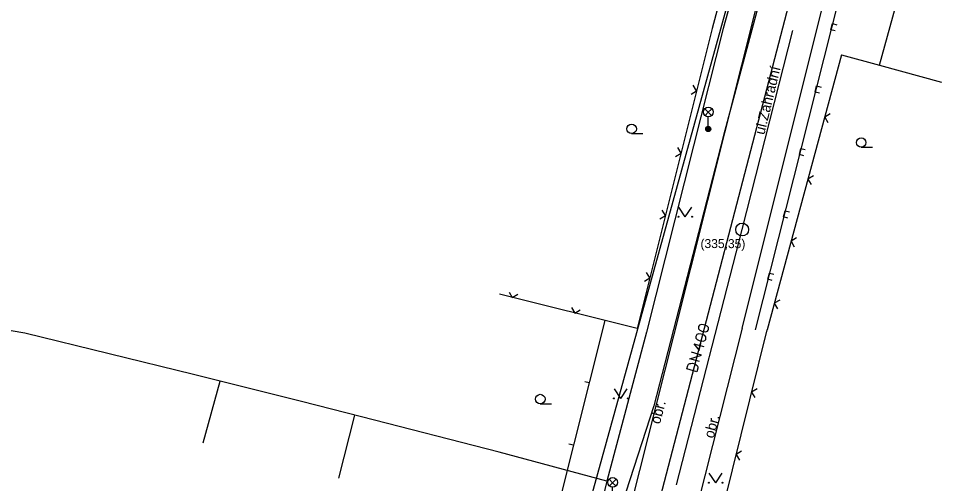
# Model space of a CAD drawing. Extents: x -614582 to -612559, y -1157748 to -1156203.
# Drawn here: x -613316.4 to -613244.7, y -1157067.4 to -1157031.3 of the extents above; entities that cross this region are included whole.
import ezdxf

# ---------------------------------------------------------------- set-up
doc = ezdxf.new("R2010")
doc.units = 0
for name, color, linetype in [('Vrstva 1', 7, 'Continuous'), ('Vrstva 10', 7, 'Continuous'), ('Vrstva 11', 7, 'Continuous'), ('Vrstva 13', 7, 'Continuous'), ('Vrstva 17', 7, 'Continuous'), ('Vrstva 20', 7, 'Continuous'), ('Vrstva 34', 7, 'Continuous'), ('Vrstva 4', 7, 'Continuous'), ('Vrstva 47', 7, 'Continuous'), ('Vrstva 48', 7, 'Continuous'), ('Vrstva 49', 7, 'Continuous'), ('Vrstva 5', 7, 'Continuous'), ('Vrstva 7', 7, 'Continuous')]:
    doc.layers.add(name, color=color, linetype=linetype)

# ---------------------------------------------------------------- blocks, each defined once
blk = doc.blocks.new('SC3400')
at = {"layer": 'Vrstva 10'}
blk.add_circle((0, 0), 5, dxfattribs=at)
blk = doc.blocks.new('SC3408')
at = {"layer": 'Vrstva 11'}
for points in [[(0, 5.5), (-2.5, 8)], [(0, 5.5), (2.5, 8)], [(0, 5.5), (-2.5, 3)], [(0, 5.5), (2.5, 3)], [(0, -5.5), (0, 2)]]:
    blk.add_lwpolyline(points, dxfattribs=at)
for centre, radius in [((0, 5.75), 3.75), ((0, -7.5), 2), ((0, -7.5), 1.6), ((0, -7.5), 1.2), ((0, -7.5), 0.8), ((0, -7.5), 0.4)]:
    blk.add_circle(centre, radius, dxfattribs=at)
blk = doc.blocks.new('PLOTD0')
at = {"layer": 'Vrstva 1'}
blk.add_lwpolyline([(3.5, -3.5), (0, 0), (-3.5, -3.5)], dxfattribs=at)
blk = doc.blocks.new('PLOTD2')
at = {"layer": 'Vrstva 1'}
blk.add_line((0, 0), (0, -3.5), dxfattribs=at)
blk = doc.blocks.new('PLOTZI')
at = {"layer": 'Vrstva 1'}
blk.add_lwpolyline([(2.5, 3.5), (2.5, 0), (-2.5, 0), (-2.5, 3.5)], dxfattribs=at)
blk = doc.blocks.new('PLOTDR')
at = {"layer": 'Vrstva 1'}
blk.add_lwpolyline([(-3.5, 3.5), (0, 0), (3.5, 3.5)], dxfattribs=at)
blk = doc.blocks.new('SC3421')
at = {"layer": 'Vrstva 48'}
blk.add_lwpolyline([(-2.72, -4), (-2.72, 4), (0, 4), (1.12, 3.68), (1.92, 2.88), (2.24, 2.08), (2.72, 0.96), (2.72, -0.96), (2.24, -2.08), (1.92, -2.88), (1.12, -3.68), (0, -4), (-2.72, -4)], dxfattribs=at)
blk = doc.blocks.new('SC3422')
at = {"layer": 'Vrstva 48'}
blk.add_lwpolyline([(-2.64, -4), (-2.64, 4), (2.64, -4), (2.64, 4)], dxfattribs=at)
blk = doc.blocks.new('SC3427')
at = {"layer": 'Vrstva 48'}
for points in [[(1.12, 4), (-2.72, -1.28), (2.72, -1.28)], [(1.12, 4), (1.12, -4)]]:
    blk.add_lwpolyline(points, dxfattribs=at)
blk = doc.blocks.new('SC3425')
at = {"layer": 'Vrstva 48'}
blk.add_lwpolyline([(-0.4, 4), (-1.52, 3.68), (-2.32, 2.4), (-2.64, 0.64), (-2.64, -0.64), (-2.32, -2.4), (-1.52, -3.68), (-0.4, -4), (0.24, -4), (1.52, -3.68), (2.32, -2.4), (2.64, -0.64), (2.64, 0.64), (2.32, 2.4), (1.52, 3.68), (0.24, 4), (-0.4, 4)], dxfattribs=at)

msp = doc.modelspace()

# ---------------------------------------------------------------- linework, layer by layer
at = {"layer": 'Vrstva 17'}
for p, q in [((-613252.451, -1157006.066), (-613261.621, -1157040.376)), ((-613261.621, -1157040.376), (-613267.041, -1157061.396)), ((-613267.041, -1157061.396), (-613269.521, -1157069.066))]:
    msp.add_line(p, q, dxfattribs=at)
at = {"layer": 'Vrstva 20'}
msp.add_line((-613255.388, -1157025.715), (-613274.342, -1157098.437), dxfattribs=at)
msp.add_line((-613255.388, -1157025.715), (-613274.342, -1157098.437), dxfattribs=at)
at = {"layer": 'Vrstva 34'}
msp.add_line((-613277.041, -1157087.112), (-613256.341, -1157012.196), dxfattribs=at)
at = {"layer": 'Vrstva 4'}
for p, q in [((-613254.401, -1157011.656), (-613265.511, -1157055.956)), ((-613260.171, -1157055.356), (-613249.961, -1157014.546)), ((-613249.501, -1157034.916), (-613245.839, -1157021.628)), ((-613252.445, -1157034.119), (-613249.501, -1157034.916)), ((-613249.501, -1157034.916), (-613244.681, -1157036.245)), ((-613265.511, -1157055.956), (-613272.961, -1157085.566)), ((-613260.171, -1157055.356), (-613268.491, -1157088.396))]:
    msp.add_line(p, q, dxfattribs=at)
at = {"layer": 'Vrstva 47'}
for p, q in [((-613257.242, -1157015.746), (-613261.633, -1157032.06)), ((-613261.633, -1157032.06), (-613263.96, -1157041.185)), ((-613263.96, -1157041.185), (-613267.612, -1157055.672)), ((-613315.895, -1157055.761), (-613325.799, -1157054.057)), ((-613302.788, -1157058.974), (-613315.895, -1157055.761)), ((-613267.612, -1157055.672), (-613270.672, -1157067.263)), ((-613294.396, -1157061.074), (-613302.788, -1157058.974)), ((-613302.034, -1157064.278), (-613300.71, -1157059.494)), ((-613289.73, -1157062.273), (-613294.396, -1157061.074)), ((-613290.298, -1157062.127), (-613291.532, -1157067.035)), ((-613279.046, -1157064.999), (-613289.73, -1157062.273)), ((-613270.672, -1157067.263), (-613279.046, -1157064.999)), ((-613270.672, -1157067.263), (-613272.785, -1157076.014))]:
    msp.add_line(p, q, dxfattribs=at)
at = {"layer": 'Vrstva 48'}
for p, q in [((-613260.171, -1157047.696), (-613256.244, -1157032.202)), ((-613265.272, -1157067.544), (-613260.171, -1157047.696))]:
    msp.add_line(p, q, dxfattribs=at)
at = {"layer": 'Vrstva 5'}
for p, q in [((-613258.701, -1157018.196), (-613262.501, -1157032.046)), ((-613252.001, -1157027.076), (-613259.165, -1157055.506)), ((-613262.501, -1157032.046), (-613268.321, -1157055.396)), ((-613252.445, -1157034.119), (-613258.232, -1157055.491)), ((-613268.321, -1157055.396), (-613279.028, -1157052.728)), ((-613270.844, -1157054.767), (-613277.431, -1157080.946)), ((-613266.551, -1157089.056), (-613258.232, -1157055.491))]:
    msp.add_line(p, q, dxfattribs=at)
at = {"layer": 'Vrstva 7'}
for points in [[(-613268.754, -1157040.23), (-613268.254, -1157040.23), (-613267.887, -1157040.23)], [(-613250.917, -1157041.297), (-613250.417, -1157041.297), (-613250.05, -1157041.297)], [(-613264.59, -1157046.699), (-613265.09, -1157045.966)], [(-613264.59, -1157046.699), (-613264.09, -1157045.966)], [(-613269.597, -1157060.825), (-613270.097, -1157060.091)], [(-613269.597, -1157060.825), (-613269.097, -1157060.091)], [(-613275.85, -1157061.241), (-613275.35, -1157061.241), (-613274.983, -1157061.241)], [(-613262.227, -1157067.385), (-613262.727, -1157066.652)], [(-613262.227, -1157067.385), (-613261.727, -1157066.652)]]:
    msp.add_lwpolyline(points, dxfattribs=at)
for centre, radius in [((-613268.754, -1157039.864), 0.367), ((-613250.917, -1157040.93), 0.367), ((-613265.124, -1157046.699), 0.0333), ((-613264.057, -1157046.699), 0.0333), ((-613275.85, -1157060.875), 0.367), ((-613270.13, -1157060.825), 0.0333), ((-613269.063, -1157060.825), 0.0333), ((-613262.761, -1157067.385), 0.0333), ((-613261.694, -1157067.385), 0.0333)]:
    msp.add_circle(centre, radius, dxfattribs=at)

# ---------------------------------------------------------------- block references
at = {"layer": 'Vrstva 11', "xscale": 0.1, "yscale": 0.10000000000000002}
for p in [(-613262.801, -1157039.126), (-613270.231, -1157067.936)]:
    msp.add_blockref('SC3408', p, dxfattribs=at)
at = {"layer": 'Vrstva 48', "xscale": 0.1, "yscale": 0.10000000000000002}
msp.add_blockref('SC3400', (-613260.171, -1157047.696), dxfattribs=at)
at = {"layer": 'Vrstva 48', "xscale": 0.1, "yscale": 0.09999999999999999, "rotation": 74.66085774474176}
for name, p in [('SC3425', (-613263.177, -1157055.365)), ('SC3425', (-613263.375, -1157056.091)), ('SC3427', (-613263.568, -1157056.793)), ('SC3422', (-613263.79, -1157057.603)), ('SC3421', (-613264.004, -1157058.382))]:
    msp.add_blockref(name, p, dxfattribs=at)
at = {"layer": 'Vrstva 5'}
for name, p, xscale, yscale, rotation in [('PLOTZI', (-613253.223, -1157031.925), 0.1, 0.10000000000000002, -104.14397493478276), ('PLOTD0', (-613263.71, -1157036.898), 0.09999999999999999, 0.1, -103.99582113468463), ('PLOTZI', (-613254.445, -1157036.773), 0.1, 0.10000000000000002, -104.14397493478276), ('PLOTDR', (-613253.752, -1157038.945), 0.1, 0.09999999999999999, -105.15072185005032), ('PLOTD0', (-613264.919, -1157041.749), 0.09999999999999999, 0.1, -103.99582113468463), ('PLOTZI', (-613255.666, -1157041.622), 0.1, 0.10000000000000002, -104.14397493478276), ('PLOTDR', (-613255.059, -1157043.772), 0.1, 0.09999999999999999, -105.15072185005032), ('PLOTD0', (-613266.129, -1157046.601), 0.09999999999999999, 0.1, -103.99582113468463), ('PLOTZI', (-613256.888, -1157046.47), 0.1, 0.10000000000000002, -104.14397493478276), ('PLOTDR', (-613256.365, -1157048.598), 0.1, 0.09999999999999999, -105.15072185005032), ('PLOTD0', (-613267.338, -1157051.453), 0.09999999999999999, 0.1, -103.99582113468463), ('PLOTZI', (-613258.11, -1157051.318), 0.1, 0.10000000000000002, -104.14397493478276), ('PLOTD0', (-613278.024, -1157052.978), 0.09999999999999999, 0.1, 166.00417886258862), ('PLOTDR', (-613257.672, -1157053.424), 0.1, 0.09999999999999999, -105.15072185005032), ('PLOTD0', (-613273.173, -1157054.187), 0.09999999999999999, 0.1, 166.00417886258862), ('PLOTD2', (-613272.064, -1157059.616), 0.1, 0.10000000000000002, -104.12371821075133), ('PLOTD0', (-613259.435, -1157060.344), 0.1, 0.10000000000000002, 76.07978702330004), ('PLOTD2', (-613273.284, -1157064.465), 0.1, 0.10000000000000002, -104.12371821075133), ('PLOTD0', (-613260.637, -1157065.198), 0.1, 0.10000000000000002, 76.07978702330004)]:
    msp.add_blockref(name, p, dxfattribs=dict(at, xscale=xscale, yscale=yscale, rotation=rotation))

# ---------------------------------------------------------------- texts
at = {"layer": 'Vrstva 13'}
for s, rotation, p in [('ul.Zahradní', 76.37782, (-613258.45, -1157040.368)), ('obr.', 75.01674, (-613266.562, -1157062.876)), ('obr.', 75.01674, (-613262.393, -1157063.982))]:
    msp.add_text(s, height=0.8, rotation=rotation, dxfattribs=at).set_placement(p)
at = {"layer": 'Vrstva 49'}
msp.add_text('(335,35)', height=0.7, rotation=359.80968, dxfattribs=at).set_placement((-613263.408, -1157049.132))

doc.saveas('drawing.dxf')
